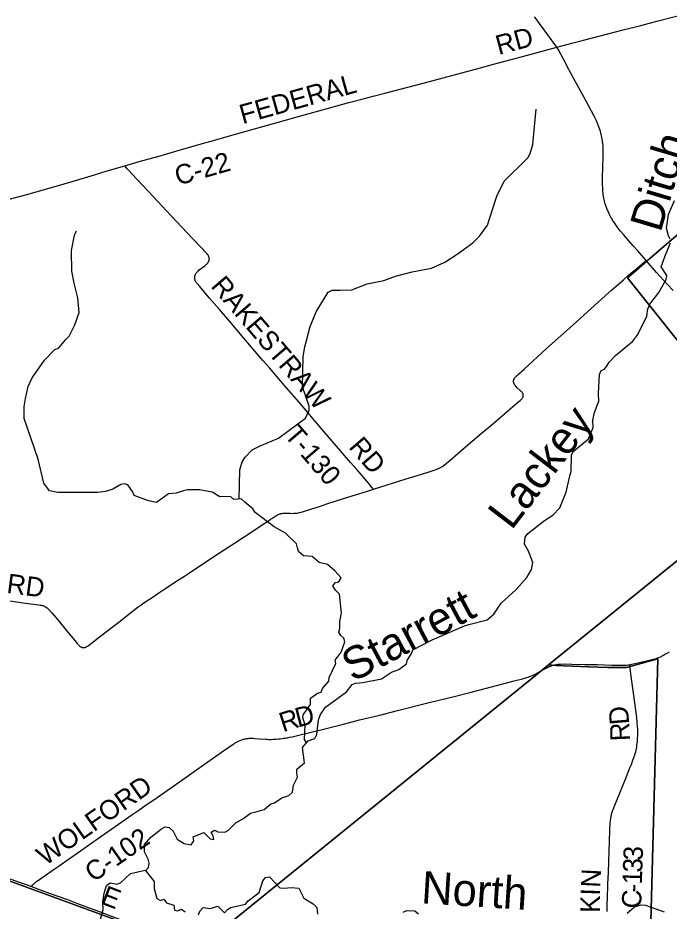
# Model space of a CAD drawing. Extents: x 1410790 to 1770854, y 448063 to 770588.
# Drawn here: x 1601333 to 1611388, y 614895 to 628685 of the extents above; entities that cross this region are included whole.
import ezdxf

# ---------------------------------------------------------------- set-up
doc = ezdxf.new("R2010")
doc.units = 0
for name, color, linetype in [('GM_X_County_Road', 7, 'Continuous'), ('GM_X_County_Road_Text', 7, 'Continuous'), ('GM_X_Minor_River', 7, 'Continuous'), ('GM_X_Minor_River_Text', 7, 'Continuous'), ('GM_X_State_Route', 7, 'Continuous'), ('GM_X_Township', 7, 'Continuous'), ('GM_X_Township_Road', 7, 'Continuous'), ('GM_X_Township_Road_Text', 7, 'Continuous')]:
    doc.layers.add(name, color=color, linetype=linetype)

msp = doc.modelspace()

# ---------------------------------------------------------------- linework, layer by layer
at = {"layer": 'GM_X_County_Road'}
for points in [[(1609655, 628233), (1609888, 628293), (1610065, 628339), (1610443, 628438), (1610677, 628499), (1610951, 628569), (1611199, 628633), (1611619, 628744), (1611988, 628842), (1612296, 628924), (1612653, 629018), (1612824, 629063), (1613212, 629167), (1613331, 629199)], [(1602983, 626400), (1603208, 626466), (1603492, 626547), (1603772, 626628), (1604164, 626739), (1604356, 626793), (1604562, 626851), (1604985, 626970), (1605411, 627090), (1605680, 627165), (1606128, 627291), (1606445, 627377), (1606664, 627435), (1606821, 627476), (1606997, 627522), (1607610, 627681), (1608190, 627837), (1608456, 627909), (1608677, 627969), (1609048, 628069), (1609317, 628142), (1609655, 628233)], [(1599910, 625525), (1600151, 625593), (1600385, 625658), (1600872, 625793), (1601220, 625889), (1601473, 625959), (1601924, 626088), (1602169, 626160), (1602518, 626264), (1602713, 626321), (1602983, 626400)], [(1611255, 618822), (1611268, 618828), (1611280, 618834), (1611290, 618840), (1611333, 618865), (1611359, 618879), (1611392, 618899)], [(1610779, 618700), (1610813, 618707), (1610949, 618738), (1611058, 618762), (1611109, 618775), (1611141, 618783), (1611175, 618792), (1611196, 618799), (1611213, 618805), (1611229, 618811), (1611247, 618818), (1611255, 618822)], [(1609394, 618593), (1609414, 618604), (1609491, 618648), (1609509, 618657), (1609527, 618665), (1609542, 618673), (1609557, 618679), (1609572, 618684), (1609591, 618691), (1609611, 618696), (1609630, 618700), (1609649, 618703), (1609669, 618706), (1609688, 618708), (1609705, 618709)], [(1609705, 618709), (1609712, 618710), (1609778, 618711), (1609886, 618710), (1610086, 618705), (1610277, 618701), (1610503, 618693), (1610601, 618691), (1610637, 618690), (1610671, 618691), (1610701, 618692), (1610729, 618694), (1610755, 618697), (1610779, 618700)], [(1610429, 614892), (1610429, 614926), (1610430, 614977), (1610432, 615026), (1610434, 615079), (1610444, 615315), (1610451, 615492), (1610456, 615653), (1610462, 615826), (1610467, 615961), (1610474, 616158), (1610479, 616246), (1610483, 616300), (1610486, 616321), (1610488, 616337), (1610491, 616352), (1610493, 616365), (1610496, 616377), (1610500, 616392), (1610505, 616408), (1610510, 616424), (1610520, 616455), (1610533, 616491), (1610549, 616532), (1610575, 616595), (1610630, 616732), (1610723, 616960), (1610778, 617096), (1610805, 617161), (1610824, 617210), (1610850, 617280), (1610858, 617304), (1610865, 617331), (1610872, 617356), (1610877, 617378), (1610883, 617405), (1610887, 617427), (1610891, 617455), (1610895, 617485), (1610898, 617519), (1610900, 617544), (1610902, 617573), (1610903, 617600), (1610903, 617640), (1610903, 617682), (1610903, 617709), (1610902, 617734), (1610896, 617809), (1610888, 617884), (1610839, 618262), (1610798, 618561), (1610779, 618700)], [(1601541, 615276), (1601566, 615302), (1601578, 615315), (1601589, 615326), (1601599, 615335), (1601609, 615343), (1601627, 615357), (1601652, 615374), (1601895, 615542), (1601970, 615594), (1602094, 615681), (1602301, 615826), (1602565, 616009), (1602889, 616237), (1603095, 616384), (1603184, 616446), (1603294, 616523), (1603484, 616652), (1603689, 616794), (1603968, 616990), (1604177, 617137), (1604475, 617347), (1604588, 617426), (1604659, 617474), (1604677, 617485), (1604690, 617494), (1604706, 617503), (1604718, 617509), (1604730, 617515), (1604742, 617521), (1604752, 617526), (1604766, 617532), (1604778, 617536), (1604791, 617541), (1604804, 617545), (1604815, 617548), (1604826, 617551), (1604837, 617554), (1604849, 617556), (1604862, 617559), (1604877, 617561), (1604890, 617562), (1604905, 617563), (1604924, 617564), (1604948, 617564), (1604971, 617564), (1604994, 617562), (1605063, 617557), (1605164, 617549), (1605185, 617548), (1605208, 617547), (1605226, 617547), (1605246, 617547), (1605270, 617548), (1605296, 617549), (1605323, 617551), (1605356, 617554), (1605385, 617557), (1605415, 617560), (1605435, 617563), (1605457, 617566), (1605477, 617569), (1605495, 617573), (1605526, 617579), (1605569, 617588), (1605694, 617617), (1605821, 617647), (1606054, 617705), (1606362, 617783), (1606610, 617846), (1606919, 617923), (1607196, 617992), (1607702, 618119), (1608049, 618206), (1608331, 618278), (1608547, 618334), (1608998, 618450), (1609122, 618482), (1609161, 618493), (1609191, 618502), (1609210, 618508), (1609230, 618515), (1609251, 618522), (1609274, 618532), (1609297, 618542), (1609322, 618554), (1609368, 618578), (1609394, 618593)], [(1598317, 616606), (1598441, 616531), (1598792, 616318), (1598919, 616244), (1598969, 616217), (1598998, 616202), (1599028, 616188), (1599054, 616176), (1599082, 616164), (1599115, 616151), (1599155, 616136), (1599210, 616115), (1599267, 616094), (1599423, 616037), (1599513, 616005), (1599837, 615890), (1599994, 615832), (1600339, 615706), (1600624, 615605), (1601065, 615447), (1601368, 615338), (1601477, 615299)], [(1601477, 615299), (1601541, 615276)], [(1601541, 615276), (1601692, 615221), (1601834, 615170), (1601935, 615133), (1602098, 615073), (1602252, 615015), (1602393, 614962), (1602602, 614884), (1602848, 614791), (1602995, 614736), (1603164, 614673), (1603278, 614631), (1603344, 614603), (1603392, 614582), (1603446, 614558), (1603532, 614517), (1603658, 614455), (1603829, 614371), (1604000, 614287), (1604006, 614284)]]:
    msp.add_lwpolyline(points, dxfattribs=at)
at = {"layer": 'GM_X_Minor_River'}
for points in [[(1604751, 621257), (1604760, 621709), (1604798, 621830), (1604841, 621904), (1604951, 622019), (1605064, 622075), (1605358, 622195), (1605775, 622505), (1605833, 622629), (1605828, 622689), (1605729, 622991), (1605738, 623458), (1605766, 623606), (1605847, 623923), (1605939, 624149), (1606122, 624448), (1606184, 624480), (1606248, 624479), (1606310, 624480), (1606488, 624485), (1606724, 624578), (1606981, 624630), (1607162, 624697), (1607420, 624766), (1607721, 624819), (1607925, 624912), (1608117, 625036), (1608356, 625210), (1608459, 625313), (1608582, 625486), (1608706, 625869), (1608727, 625934), (1608843, 626165), (1609205, 626526), (1609244, 626590), (1609284, 626728), (1609334, 627278)], [(1611406, 625267), (1611377, 625321), (1611348, 625436), (1611376, 625650), (1611469, 625867)], [(1605791, 617494), (1605759, 617545), (1605769, 617771), (1605733, 617878), (1605737, 617928), (1605850, 618085), (1605851, 618181), (1605959, 618260), (1606017, 618277), (1606036, 618331), (1606134, 618445), (1606138, 618500), (1606240, 618719), (1606231, 618771), (1606325, 618894), (1606383, 619055), (1606368, 619110), (1606317, 619149), (1606287, 619201), (1606306, 619257), (1606302, 619369), (1606332, 619493), (1606298, 619791), (1606235, 619852), (1606198, 619916), (1606235, 619968), (1606291, 619977), (1606322, 620041), (1606226, 620149), (1606111, 620245), (1605986, 620277), (1605875, 620371), (1605743, 620379), (1605668, 620448), (1605651, 620502), (1605634, 620565), (1605464, 620730), (1605291, 620826), (1604998, 621047), (1604959, 621106), (1604835, 621210), (1604779, 621259), (1604669, 621249), (1604616, 621298), (1604451, 621292), (1604332, 621362), (1604135, 621401), (1603952, 621398), (1603890, 621385), (1603777, 621347), (1603661, 621338), (1603475, 621205), (1603349, 621227), (1603130, 621312), (1603101, 621371), (1603033, 621476), (1602977, 621491), (1602921, 621482), (1602797, 621408), (1602685, 621371), (1602568, 621357), (1602262, 621360), (1602208, 621358), (1601952, 621358), (1601820, 621386), (1601734, 621500), (1601645, 621870), (1601432, 622501), (1601429, 622683), (1601451, 622807), (1601494, 622995), (1601552, 623127), (1601743, 623402), (1601899, 623560), (1601964, 623593), (1602072, 623720), (1602123, 623771), (1602213, 623946), (1602278, 624136), (1602260, 624363), (1602201, 624588), (1602166, 624775), (1602163, 625092), (1602207, 625332), (1602238, 625395)], [(1611351, 624710), (1611265, 624842), (1611326, 625009), (1611409, 625212)], [(1603302, 615519), (1603351, 615570), (1603360, 615636), (1603346, 615698), (1603290, 615813), (1603286, 615922), (1603384, 616035), (1603552, 616168), (1603606, 616196), (1603670, 616185), (1603729, 616128), (1603792, 616004), (1603899, 615939), (1604007, 615921), (1604052, 615980), (1604042, 616041), (1604204, 616108), (1604304, 616009), (1604358, 616000), (1604349, 616060), (1604316, 616113), (1604368, 616144), (1604422, 616119), (1604528, 616113), (1604585, 616147), (1604701, 616265), (1604808, 616318), (1604923, 616410), (1605026, 616433), (1605136, 616465), (1605238, 616550), (1605294, 616569), (1605409, 616645), (1605516, 616678), (1605571, 616733), (1605590, 616839), (1605652, 616965), (1605641, 617029), (1605640, 617089), (1605756, 617186), (1605725, 617421), (1605817, 617524), (1605918, 617558), (1605951, 617624), (1605970, 617808), (1605979, 617864), (1606004, 617930), (1606085, 618043), (1606405, 618283), (1606493, 618394), (1606544, 618413), (1606658, 618424), (1606945, 618481), (1607103, 618583), (1607216, 618628), (1607333, 618712), (1607344, 618764), (1607408, 618875), (1607433, 618931), (1607729, 619081), (1608227, 619302), (1608295, 619321), (1608581, 619393), (1608682, 619480), (1608793, 619649), (1609024, 619858), (1609190, 620046), (1609262, 620171), (1609285, 620277), (1609218, 620450), (1609157, 620560), (1609167, 620668), (1609206, 620723), (1609463, 620924), (1609593, 621006), (1609701, 621119), (1609798, 621364), (1609854, 621614), (1609873, 621682), (1609883, 621936), (1609908, 621992), (1610141, 622185), (1610216, 622360), (1610210, 622474), (1610238, 622594), (1610304, 622766), (1610300, 622888), (1610315, 623180), (1610340, 623240), (1610390, 623260), (1610429, 623319), (1610462, 623371), (1610559, 623473), (1610829, 623692), (1610907, 623799), (1611043, 624078), (1611061, 624195), (1611090, 624265), (1611227, 624444), (1611342, 624648), (1611351, 624710)], [(1602567, 614615), (1602650, 614919), (1602646, 615033), (1602668, 615173), (1602699, 615289), (1602758, 615330), (1602860, 615313), (1602918, 615334), (1603071, 615476), (1603296, 615527), (1603394, 615405), (1603435, 615352), (1603438, 615244), (1603479, 615089), (1603533, 615060), (1603589, 615081), (1603630, 615026), (1603740, 614988), (1603753, 614912), (1603805, 614899), (1603857, 614924), (1603917, 614883)], [(1604122, 614836), (1604143, 614896), (1604192, 614951), (1604302, 614934), (1604421, 614974), (1604525, 614868), (1604568, 614920), (1604620, 614953), (1604683, 614966), (1604848, 615004), (1604888, 615055), (1605056, 615181), (1605115, 615362), (1605156, 615416), (1605216, 615423), (1605380, 615254), (1605442, 615249), (1605554, 615261), (1605670, 615252), (1605750, 615094), (1605893, 615010), (1605948, 614953), (1605960, 614848)], [(1607282, 614882), (1607339, 614903), (1607461, 614901), (1607520, 614856)], [(1610742, 614866), (1610851, 614960), (1610954, 614995), (1611022, 614986), (1611313, 614887)]]:
    msp.add_lwpolyline(points, dxfattribs=at)
at = {"layer": 'GM_X_State_Route'}
for points in [[(1609793, 627978), (1609679, 628189), (1609655, 628233), (1609641, 628252), (1609501, 628446), (1609389, 628600), (1609336, 628671), (1609310, 628702)], [(1610834, 625167), (1610766, 625244), (1610682, 625340), (1610634, 625399), (1610588, 625458), (1610543, 625519), (1610527, 625542), (1610515, 625562), (1610501, 625587), (1610490, 625608), (1610464, 625661), (1610450, 625690), (1610439, 625716), (1610428, 625742), (1610417, 625773), (1610403, 625816), (1610392, 625857), (1610382, 625901), (1610376, 625930), (1610372, 625959), (1610368, 625986), (1610366, 626014), (1610362, 626070), (1610360, 626103), (1610359, 626135), (1610359, 626220), (1610365, 626374), (1610371, 626542), (1610372, 626617), (1610372, 626653), (1610371, 626679), (1610368, 626713), (1610366, 626739), (1610360, 626788), (1610351, 626837), (1610346, 626863), (1610341, 626885), (1610334, 626910), (1610327, 626936), (1610310, 626986), (1610289, 627042), (1610271, 627084), (1610232, 627167), (1610191, 627246), (1610077, 627456), (1609945, 627698), (1609810, 627946), (1609793, 627978)], [(1611452, 624476), (1611362, 624567), (1611305, 624630), (1611193, 624755), (1611032, 624941), (1611002, 624975), (1610905, 625086), (1610834, 625167)]]:
    msp.add_lwpolyline(points, dxfattribs=at)
at = {"layer": 'GM_X_Township'}
for points in [[(1611728, 628724), (1612950, 626572), (1611047, 624933), (1610848, 624758), (1610747, 624671), (1613166, 621642), (1609526, 618696), (1609352, 618555), (1604012, 614231), (1603865, 614302), (1603292, 614598), (1601466, 615265), (1599968, 615809), (1599073, 616157), (1598914, 616228), (1598680, 616364), (1598311, 616563), (1598036, 616746), (1597669, 616975), (1596802, 617864), (1595876, 618792)], [(1630619, 611292), (1622666, 612006), (1620194, 612148), (1611595, 612641), (1611048, 612672), (1611065, 613297), (1611078, 613766), (1611215, 618792), (1610729, 618656), (1610442, 618656), (1610141, 618667), (1609643, 618686), (1609526, 618696), (1613166, 621642), (1610747, 624671), (1610848, 624758), (1611047, 624933), (1612950, 626572), (1611728, 628724)], [(1595876, 618792), (1596802, 617864), (1597669, 616975), (1598036, 616746), (1598311, 616563), (1598680, 616364), (1598914, 616228), (1599073, 616157), (1599968, 615809), (1601466, 615265), (1603292, 614598)], [(1604012, 614231), (1609352, 618555), (1609526, 618696), (1609643, 618686), (1610141, 618667), (1610442, 618656), (1610729, 618656), (1611215, 618792), (1611078, 613766)]]:
    msp.add_lwpolyline(points, dxfattribs=at)
at = {"layer": 'GM_X_Township_Road'}
for points in [[(1606824, 621409), (1606805, 621432), (1606753, 621495), (1606571, 621706), (1606470, 621822), (1606224, 622108), (1606094, 622260), (1605914, 622470), (1605810, 622592), (1605672, 622755), (1605483, 622973), (1605330, 623149), (1605216, 623280), (1605121, 623389), (1604998, 623534), (1604824, 623739), (1604605, 623997), (1604447, 624181), (1604289, 624365), (1604141, 624537), (1604100, 624584), (1604091, 624595), (1604085, 624603), (1604078, 624613), (1604076, 624619), (1604073, 624623), (1604071, 624628), (1604069, 624634), (1604068, 624639), (1604067, 624644), (1604066, 624649), (1604065, 624655), (1604064, 624663), (1604063, 624670), (1604064, 624678), (1604064, 624685), (1604065, 624692), (1604066, 624698), (1604067, 624704), (1604069, 624711), (1604071, 624717), (1604074, 624723), (1604077, 624730), (1604081, 624737), (1604086, 624744), (1604091, 624750), (1604095, 624756), (1604101, 624763), (1604111, 624773), (1604121, 624782), (1604133, 624793), (1604219, 624859), (1604240, 624876), (1604250, 624885), (1604258, 624894), (1604264, 624901), (1604268, 624907), (1604272, 624912), (1604277, 624920), (1604280, 624927), (1604283, 624934), (1604284, 624940), (1604286, 624947), (1604287, 624954), (1604287, 624961), (1604287, 624968), (1604287, 624976), (1604286, 624982), (1604285, 624988), (1604283, 624995), (1604281, 625001), (1604278, 625007), (1604275, 625014), (1604269, 625022), (1604262, 625032), (1604251, 625046), (1604241, 625057), (1604225, 625074), (1604216, 625083), (1604198, 625102), (1604139, 625164), (1603947, 625367), (1603625, 625712), (1603427, 625922), (1603176, 626191), (1603036, 626338), (1603021, 626355), (1603006, 626373), (1602983, 626400)], [(1610763, 624711), (1610893, 624823), (1611009, 624921), (1611032, 624941)], [(1606824, 621409), (1606935, 621444), (1607329, 621569), (1607652, 621669), (1607728, 621692), (1607774, 621707), (1607796, 621716), (1607817, 621724), (1607838, 621734), (1607859, 621744), (1607877, 621756), (1607900, 621771), (1607918, 621785), (1607944, 621804), (1608003, 621852), (1608209, 622030), (1608485, 622267), (1608597, 622363), (1608733, 622477), (1608932, 622648), (1609068, 622762), (1609088, 622779), (1609098, 622788), (1609110, 622800), (1609115, 622806), (1609119, 622811), (1609124, 622818), (1609127, 622823), (1609130, 622829), (1609133, 622835), (1609134, 622841), (1609136, 622848), (1609136, 622853), (1609137, 622858), (1609136, 622864), (1609135, 622869), (1609134, 622874), (1609132, 622879), (1609129, 622885), (1609126, 622891), (1609123, 622896), (1609119, 622902), (1609112, 622910), (1609106, 622917), (1609089, 622933), (1609044, 622976), (1609023, 622997), (1609014, 623007), (1609007, 623017), (1609002, 623024), (1608998, 623030), (1608995, 623037), (1608992, 623043), (1608990, 623049), (1608989, 623054), (1608987, 623061), (1608986, 623069), (1608987, 623076), (1608987, 623083), (1608987, 623089), (1608989, 623095), (1608991, 623101), (1608993, 623107), (1608997, 623116), (1609000, 623120), (1609002, 623124), (1609008, 623131), (1609013, 623137), (1609019, 623145), (1609025, 623151), (1609033, 623158), (1609069, 623191), (1609151, 623264), (1609497, 623580), (1609805, 623856), (1610007, 624038), (1610241, 624249), (1610402, 624394), (1610500, 624481), (1610682, 624641), (1610763, 624711)], [(1601210, 619683), (1601453, 619650), (1601657, 619623), (1601677, 619621), (1601693, 619618), (1601706, 619615), (1601718, 619611), (1601729, 619608), (1601740, 619603), (1601749, 619599), (1601762, 619591), (1601784, 619577), (1601792, 619570), (1601801, 619562), (1601818, 619546), (1601859, 619499), (1601949, 619390), (1602099, 619208), (1602211, 619075), (1602249, 619029), (1602273, 619000), (1602280, 618993), (1602287, 618987), (1602293, 618981), (1602302, 618976), (1602306, 618973), (1602313, 618970), (1602320, 618967), (1602327, 618965), (1602335, 618964), (1602341, 618963), (1602347, 618963), (1602354, 618963), (1602360, 618964), (1602366, 618965), (1602371, 618967), (1602379, 618970), (1602385, 618972), (1602390, 618975), (1602407, 618985), (1602417, 618991), (1602426, 618998), (1602488, 619047), (1602571, 619112), (1602654, 619176), (1602703, 619214), (1602790, 619279), (1602910, 619370), (1603025, 619463), (1603099, 619522), (1603146, 619558), (1603191, 619592), (1603225, 619616), (1603255, 619637), (1603342, 619696), (1603391, 619729), (1603511, 619809), (1603601, 619869), (1603796, 619997), (1603906, 620068), (1603983, 620118), (1604048, 620162), (1604122, 620211), (1604220, 620276), (1604445, 620424), (1604678, 620576), (1604840, 620683), (1605037, 620813), (1605119, 620867), (1605204, 620923), (1605236, 620945), (1605253, 620956), (1605283, 620976), (1605316, 620997), (1605330, 621005), (1605341, 621011), (1605351, 621016), (1605358, 621019), (1605367, 621023), (1605377, 621027), (1605386, 621030), (1605396, 621033), (1605405, 621034), (1605415, 621036), (1605427, 621037), (1605439, 621038), (1605475, 621039), (1605544, 621037), (1605584, 621036), (1605601, 621037), (1605620, 621038), (1605632, 621039), (1605647, 621041), (1605664, 621044), (1605681, 621048), (1605704, 621054), (1605729, 621061), (1605873, 621106), (1605988, 621144), (1606104, 621181), (1606363, 621264), (1606548, 621322), (1606714, 621373), (1606824, 621409)]]:
    msp.add_lwpolyline(points, dxfattribs=at)

# ---------------------------------------------------------------- texts
at = {"layer": 'GM_X_County_Road_Text'}
for s, rotation, p in [('RD', 14.9946, (1608756, 628111)), ('FEDERAL', 15.5892, (1604803, 627042)), ('C-22', 15.9477, (1603805, 626095)), ('D', 14.4276, (1605656, 617730)), ('R', 17.8462, (1605426, 617656)), ('D', 94.5522, (1610773, 617783)), ('R', 92.3112, (1610784, 617525)), ('WOLFORD', 34.991, (1601757, 615588)), ('C-102', 34.8337, (1602500, 615332)), ('3', 87.8294, (1610979, 615672)), ('3', 88.1836, (1610973, 615488)), ('N', 87.3289, (1610325, 615253)), ('1', 88.2564, (1610967, 615303)), ('-', 88.2591, (1610964, 615180)), ('E', 339.047, (1602597, 615017)), ('I', 87.9936, (1610320, 615131)), ('C', 88.2746, (1610956, 614934)), ('K', 89.5811, (1610318, 614869))]:
    msp.add_text(s, height=300, rotation=rotation, dxfattribs=at).set_placement(p)
at = {"layer": 'GM_X_Minor_River_Text'}
for s, height, rotation, p in [('Ditch', 500, 73.4736, (1611255, 625359)), ('Lackey', 500.1, 52.5718, (1608954, 620763)), ('Starrett', 500.1, 28.0573, (1606507, 618424)), ('North', 500, 356.4149, (1607552, 615017))]:
    msp.add_text(s, height=height, rotation=rotation, dxfattribs=at).set_placement(p)
at = {"layer": 'GM_X_Township_Road_Text'}
for s, rotation, p in [('RAKESTRAW', 310.5892, (1604300, 624539)), ('T-130', 310.6308, (1605433, 622237)), ('RD', 310.8141, (1606429, 622054)), ('RD', 352.6311, (1601150, 619810))]:
    msp.add_text(s, height=300, rotation=rotation, dxfattribs=at).set_placement(p)

doc.saveas('drawing.dxf')
